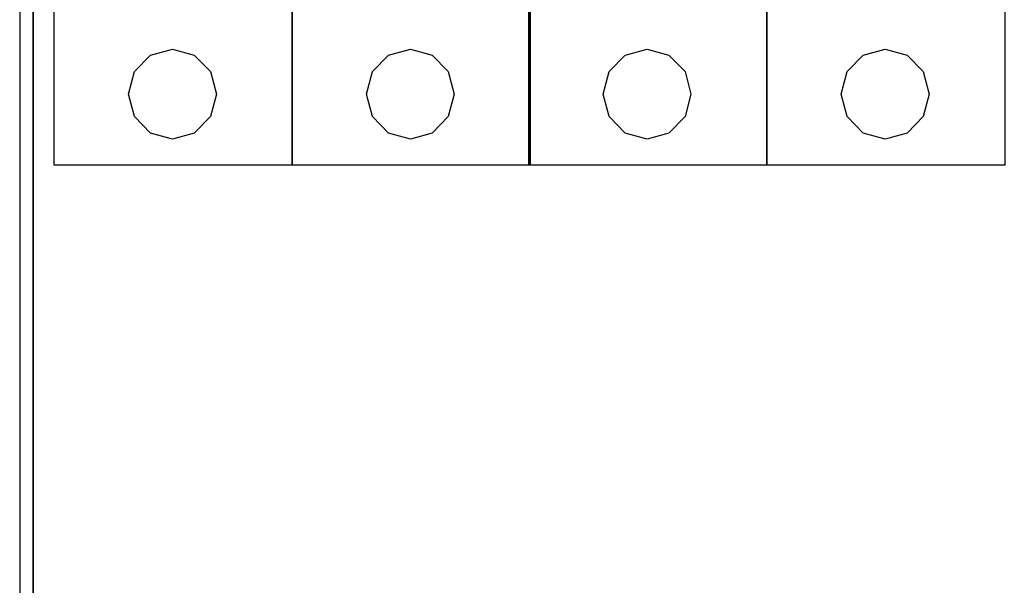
# Model space of a CAD drawing. Header units: millimetres. Extents: x -1290 to 1795, y -4192 to -1311.
# Tile 574 of 656: x 1070 to 1092, y -2935 to -2922. Entities that reach past the tile are written whole.
import ezdxf

# ---------------------------------------------------------------- set-up
doc = ezdxf.new("R2010")
doc.units = ezdxf.units.MM
doc.layers.add('45', color=7, linetype='Continuous')
doc.layers.add('Aparatura', color=7, linetype='Continuous', lineweight=13)

# ---------------------------------------------------------------- blocks, each defined once
blk = doc.blocks.new('*U380')
at = {"layer": '45', "color": 255}
for points in [[(387.485178, -82.673525), (414.508203, -82.673525), (414.508203, -167.640682), (387.485178, -167.640682), (387.485178, -82.673525)], [(414.497461, -82.673525), (441.515114, -82.673525), (441.515114, -167.640682), (414.497461, -167.640682), (414.497461, -82.673525)], [(441.380841, -82.673525), (468.403865, -82.673525), (468.403865, -167.640682), (441.380841, -167.640682), (441.380841, -82.673525)]]:
    blk.add_lwpolyline(points, close=True, dxfattribs=at)
at = {"layer": '45', "color": 159}
for points in [[(387.485178, -82.673525), (414.508203, -82.673525), (414.508203, -167.640682), (387.485178, -167.640682), (387.485178, -82.673525)], [(414.497461, -82.673525), (441.515114, -82.673525), (441.515114, -167.640682), (414.497461, -167.640682), (414.497461, -82.673525)], [(441.380841, -82.673525), (468.403865, -82.673525), (468.403865, -167.640682), (441.380841, -167.640682), (441.380841, -82.673525)]]:
    blk.add_lwpolyline(points, close=True, dxfattribs=at)
at = {"layer": '45', "color": 7}
blk.add_lwpolyline([(387.488759, -82.678911), (414.502832, -82.678911), (414.502832, -167.635296), (387.488759, -167.635296), (387.488759, -82.678911)], close=True, dxfattribs=at)
at = {"layer": '45', "color": 179}
for points in [[(414.501041, -82.678911), (441.511534, -82.678911), (441.511534, -167.635296), (414.501041, -167.635296), (414.501041, -82.678911)], [(441.384421, -82.678911), (468.398494, -82.678911), (468.398494, -167.635296), (441.384421, -167.635296), (441.384421, -82.678911)], [(395.924726, -159.558945), (396.601708, -156.997381), (398.410437, -155.13201), (400.921986, -154.435817), (403.392193, -155.13201), (405.221593, -156.997381), (405.898575, -159.558945), (405.221593, -162.115195), (403.392193, -163.99651), (400.921986, -164.692702), (398.410437, -163.99651), (396.601708, -162.115195), (395.924726, -159.558945)], [(422.931638, -159.558945), (423.608619, -156.997381), (425.427684, -155.13201), (427.928898, -154.435817), (430.404273, -155.13201), (432.228505, -156.997381), (432.905486, -159.558945), (432.228505, -162.115195), (430.404273, -163.99651), (427.928898, -164.692702), (425.427684, -163.99651), (423.608619, -162.115195), (422.931638, -159.558945)], [(449.815018, -159.558945), (450.497181, -156.997381), (452.311115, -155.13201), (454.812379, -154.435817), (457.287805, -155.13201), (459.117242, -156.997381), (459.794237, -159.558945), (459.117242, -162.115195), (457.287805, -163.99651), (454.812379, -164.692702), (452.311115, -163.99651), (450.497181, -162.115195), (449.815018, -159.558945)]]:
    blk.add_lwpolyline(points, close=True, dxfattribs=at)
blk = doc.blocks.new('*U381')
at = {"layer": '45', "color": 255}
for points in [[(468.423559, -82.673525), (495.446583, -82.673525), (495.446583, -167.640682), (468.423559, -167.640682), (468.423559, -82.673525)], [(468.42893, -82.678911), (495.443002, -82.678911), (495.443002, -167.635296), (468.42893, -167.635296), (468.42893, -82.678911)]]:
    blk.add_lwpolyline(points, close=True, dxfattribs=at)
at = {"layer": '45', "color": 159}
blk.add_lwpolyline([(468.423559, -82.673525), (495.446583, -82.673525), (495.446583, -167.640682), (468.423559, -167.640682), (468.423559, -82.673525)], close=True, dxfattribs=at)
at = {"layer": '45', "color": 179}
blk.add_lwpolyline([(476.863107, -159.558945), (477.540088, -156.997381), (479.348817, -155.13201), (481.860366, -154.435817), (484.330574, -155.13201), (486.159974, -156.997381), (486.836955, -159.558945), (486.159974, -162.115195), (484.330574, -163.99651), (481.860366, -164.692702), (479.348817, -163.99651), (477.540088, -162.115195), (476.863107, -159.558945)], close=True, dxfattribs=at)

msp = doc.modelspace()

# ---------------------------------------------------------------- linework, layer by layer
at = {"layer": 'Aparatura', "color": 7, "lineweight": 13}
for points in [[(1069.701, -3000.171), (1069.701, -2983.793), (1069.701, -2983.601), (1069.701, -2979.705), (1069.701, -2974.305), (1069.701, -2972.105), (1069.701, -2970.409), (1069.701, -2970.205), (1069.701, -2953.827), (1069.701, -2953.622), (1069.701, -2949.726), (1069.701, -2944.327), (1069.701, -2942.138), (1069.701, -2940.431), (1069.701, -2940.239), (1069.701, -2923.848), (1069.701, -2923.644), (1069.701, -2919.748), (1069.701, -2914.361), (1069.701, -2912.16), (1069.701, -2910.465), (1069.701, -2910.26), (1069.701, -2893.87)], [(1069.708, -3000.176), (1069.708, -2983.796), (1069.708, -2983.604), (1069.708, -2979.707), (1069.708, -2974.308), (1069.708, -2972.107), (1069.708, -2970.411), (1069.708, -2970.207), (1069.708, -2953.827), (1069.708, -2953.623), (1069.708, -2949.726), (1069.708, -2944.327), (1069.708, -2942.138), (1069.708, -2940.43), (1069.708, -2940.238), (1069.708, -2923.847), (1069.708, -2923.642), (1069.708, -2919.746), (1069.708, -2914.358), (1069.708, -2912.157), (1069.708, -2910.462), (1069.708, -2910.257), (1069.708, -2893.866)]]:
    msp.add_lwpolyline(points, dxfattribs=at)
for points in [[(1069.695, -2919.741), (1069.695, -2923.651), (1069.695, -2919.741)], [(1070.008, -2940.243), (1070.008, -2923.844), (1070.008, -2923.64), (1070.008, -2919.741), (1069.695, -2919.741), (1069.695, -2923.64), (1069.695, -2923.844), (1069.695, -2940.243), (1069.695, -2940.435), (1069.695, -2942.144), (1069.695, -2944.334), (1070.008, -2944.334), (1070.008, -2942.144), (1070.008, -2940.435), (1070.008, -2940.243)], [(1070.002, -2940.239), (1070.002, -2923.848), (1070.002, -2923.644), (1070.002, -2919.748), (1069.701, -2919.748), (1069.701, -2923.644), (1069.701, -2923.848), (1069.701, -2940.239), (1069.701, -2940.431), (1069.701, -2942.139), (1069.701, -2944.327), (1070.002, -2944.327), (1070.002, -2942.139), (1070.002, -2940.431), (1070.002, -2940.239)], [(1069.995, -2919.741), (1069.995, -2923.651), (1069.995, -2919.741)], [(1069.695, -2923.637), (1069.695, -2923.855), (1069.695, -2923.637)], [(1069.695, -2940.245), (1069.695, -2923.842), (1069.695, -2940.245)], [(1069.995, -2923.637), (1069.995, -2923.855), (1069.995, -2923.637)], [(1069.995, -2940.245), (1069.995, -2923.842), (1069.995, -2940.245)]]:
    msp.add_lwpolyline(points, close=True, dxfattribs=at)

# ---------------------------------------------------------------- block references
at = {"layer": 'Aparatura', "color": 7, "lineweight": 13, "xscale": 0.2, "yscale": 0.2, "zscale": 0.2}
for name in ['*U380', '*U381']:
    msp.add_blockref(name, (992.983, -2892.053), dxfattribs=at)

doc.saveas('drawing.dxf')
